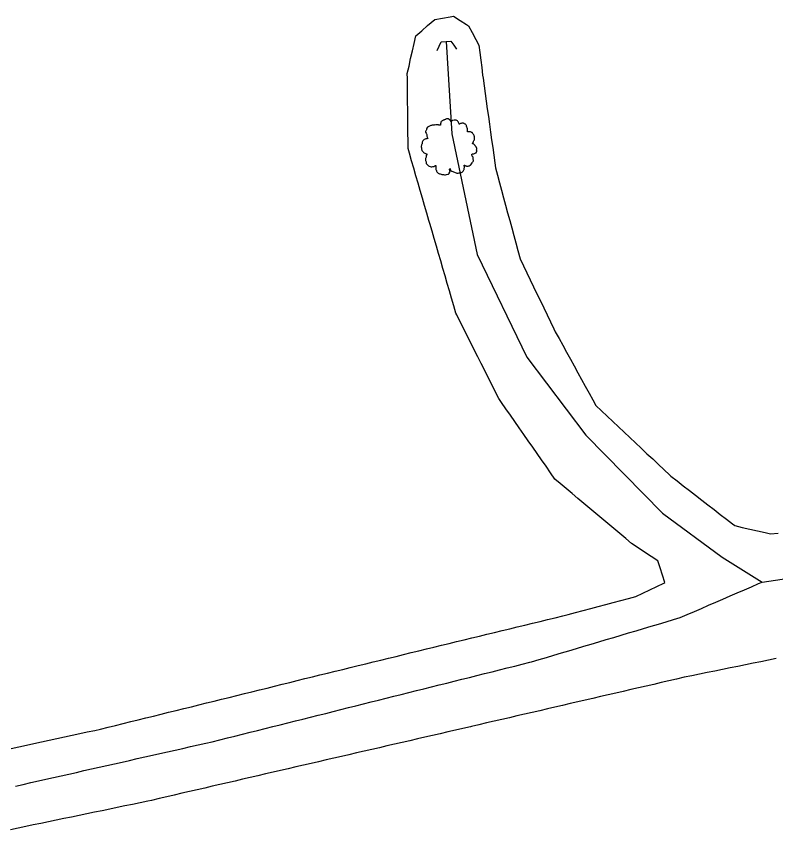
# Model space of a CAD drawing. Extents: x 1901471 to 1963503, y 756461 to 799997.
# Drawn here: x 1929431.4 to 1929528.8, y 773471.9 to 773576.2 of the extents above; entities that cross this region are included whole.
import ezdxf

# ---------------------------------------------------------------- set-up
doc = ezdxf.new("R2010")
doc.units = 0
for name, color, linetype in [('Default', 7, 'Continuous'), ('RD_EX_Bridge', 7, 'Continuous'), ('RD_EX_DR_ErosCtrl', 7, 'Continuous'), ('RD_EX_H2O', 7, 'Continuous'), ('RD_EX_VEG', 7, 'Continuous')]:
    doc.layers.add(name, color=color, linetype=linetype)

# ---------------------------------------------------------------- blocks, each defined once
blk = doc.blocks.new('CB')
at = {"layer": 'Default'}
blk.add_lwpolyline([(0.11, -0.127), (0.055, -0.095), (0, -0.063), (0, 0), (0, 0.063), (0.055, 0.095), (0.11, 0.127)], dxfattribs=at)
blk = doc.blocks.new('T2')
at = {"layer": 'RD_EX_VEG'}
for points in [[(0.05, 7.21), (-0.25, 7.24), (-0.57, 7.14), (-0.82, 7.04), (-1.05, 6.96), (-1.27, 6.86), (-1.57, 6.69), (-1.8, 6.49), (-1.92, 6.24), (-1.97, 6.01), (-2.02, 5.74), (-2.02, 5.56), (-2.15, 5.54), (-2.3, 5.56), (-2.55, 5.64), (-2.8, 5.64), (-3.05, 5.64), (-3.4, 5.61), (-3.75, 5.61), (-4.02, 5.56), (-4.35, 5.51), (-4.72, 5.39), (-5.07, 5.26), (-5.37, 5.01), (-5.62, 4.54), (-5.75, 4.19), (-5.9, 3.94), (-5.75, 3.49), (-5.57, 3.14), (-5.55, 2.94), (-5.47, 2.52), (-5.37, 2.29), (-5.25, 2.09), (-5.32, 2.07), (-5.7, 2.02), (-6, 1.92), (-6.42, 1.69), (-6.64, 1.47), (-6.74, 1.14), (-6.77, 0.79), (-6.87, 0.59), (-6.94, 0.32), (-6.97, 0.24), (-7.02, -0.08), (-6.92, -0.53), (-6.89, -0.88), (-6.77, -1.11), (-6.62, -1.28), (-6.44, -1.53), (-6.05, -1.76), (-5.72, -1.86), (-5.52, -1.88), (-5.7, -2.38), (-5.75, -2.73), (-5.87, -3.13), (-5.87, -3.21), (-5.92, -3.68), (-5.77, -4.01), (-5.7, -4.38), (-5.52, -4.61), (-5.25, -4.91), (-4.92, -5.13), (-4.42, -5.26), (-4.02, -5.23), (-3.45, -5.06), (-3.2, -4.98), (-3.22, -5.16), (-3.2, -5.53), (-3.2, -5.96), (-3.05, -6.28), (-2.95, -6.56), (-2.8, -6.81), (-2.47, -7.03), (-2.07, -7.11), (-1.65, -7.26), (-1.2, -7.33), (-0.7, -7.36), (-0.1, -7.21), (0.18, -7.08), (0.28, -6.91), (0.48, -6.53), (0.43, -6.31), (0.45, -5.71), (0.55, -5.88), (0.73, -6.23), (1.23, -6.53), (1.63, -6.71), (2.1, -6.86), (2.4, -6.93), (2.88, -6.86), (3.25, -6.78), (3.63, -6.66), (3.93, -6.38), (4.1, -6.11), (4.15, -5.83), (4.23, -5.46), (4.28, -5.28)], [(4.28, -5.28), (4.2, -5.11), (4.15, -4.86), (4.23, -4.88), (4.4, -4.93), (4.68, -5.06), (4.9, -5.13), (5.23, -5.11), (5.5, -5.01), (5.95, -4.73), (6.22, -4.26), (6.5, -3.86), (6.57, -3.53), (6.52, -3.31), (6.5, -2.81), (6.3, -2.56), (6.25, -2.43), (6.15, -2.03), (6.22, -1.98), (6.5, -1.93), (6.87, -1.81), (7.15, -1.68), (7.37, -1.51), (7.45, -1.28), (7.42, -0.88), (7.47, -0.48), (7.4, -0.33), (7.3, -0.18), (7.22, 0.02), (7.07, 0.17), (6.97, 0.32), (6.87, 0.42), (6.75, 0.57), (6.57, 0.69), (6.42, 0.74), (6.37, 0.89), (6.52, 1.09), (6.57, 1.19), (6.6, 1.42), (6.82, 1.77), (6.87, 2.17), (6.82, 2.59), (6.77, 2.87), (6.62, 3.14), (6.42, 3.39), (6.3, 3.56), (6.12, 3.69), (5.8, 3.81), (5.55, 3.86), (5.2, 3.86), (5, 3.91), (5.03, 3.96), (5.03, 4.11), (5.03, 4.39), (4.95, 4.84), (4.8, 5.34), (4.8, 5.36), (4.7, 5.61), (4.48, 5.81), (4.3, 5.91), (4.1, 6.04), (3.85, 6.06), (3.55, 6.06), (3.28, 6.01), (3.08, 5.91), (2.9, 5.79), (2.83, 5.94), (2.73, 6.24), (2.68, 6.39), (2.53, 6.56), (2.3, 6.76), (1.85, 6.89), (1.23, 6.81), (0.93, 6.61), (0.78, 6.44), (0.73, 6.56), (0.53, 6.76), (0.43, 6.94), (0.25, 7.06), (0.1, 7.16), (0, 7.21)]]:
    blk.add_spline(points, degree=3, dxfattribs=at)

msp = doc.modelspace()

# ---------------------------------------------------------------- linework, layer by layer
at = {"layer": 'RD_EX_DR_ErosCtrl'}
for points in [[(1929430.76, 773482.27), (1929431.74, 773482.48), (1929432.71, 773482.69), (1929433.69, 773482.9), (1929434.67, 773483.12), (1929435.64, 773483.33), (1929436.62, 773483.54), (1929437.6, 773483.75), (1929438.58, 773483.97), (1929439.55, 773484.18), (1929440.53, 773484.39), (1929441.51, 773484.6), (1929442.22, 773484.76), (1929443.19, 773485), (1929444.16, 773485.24), (1929445.13, 773485.48), (1929446.1, 773485.72), (1929447.07, 773485.95), (1929448.04, 773486.19), (1929448.04, 773486.19), (1929449.02, 773486.43), (1929449.99, 773486.67), (1929450.96, 773486.91), (1929451.93, 773487.15), (1929452.9, 773487.39), (1929453.87, 773487.63), (1929454.84, 773487.87), (1929455.81, 773488.11), (1929456.78, 773488.35), (1929457.75, 773488.59), (1929458.72, 773488.83), (1929459.69, 773489.07), (1929460.67, 773489.31), (1929461.64, 773489.55), (1929462.61, 773489.79), (1929463.58, 773490.03), (1929464.55, 773490.27), (1929465.52, 773490.51), (1929466.49, 773490.75), (1929467.46, 773490.99), (1929468.43, 773491.23), (1929469.4, 773491.47), (1929470.37, 773491.7), (1929471.34, 773491.94), (1929472.32, 773492.18), (1929473.29, 773492.42), (1929474.26, 773492.66), (1929475.27, 773492.91), (1929476.24, 773493.15), (1929477.21, 773493.38), (1929478.18, 773493.62), (1929479.16, 773493.86), (1929480.13, 773494.09), (1929481.1, 773494.33), (1929482.07, 773494.57), (1929483.04, 773494.8), (1929484.01, 773495.04), (1929484.99, 773495.27), (1929485.96, 773495.51), (1929486.93, 773495.75), (1929487.9, 773495.98), (1929488.87, 773496.22), (1929489.85, 773496.45), (1929490.82, 773496.69), (1929491.79, 773496.93), (1929492.76, 773497.16), (1929493.73, 773497.4), (1929494.7, 773497.63), (1929495.68, 773497.87), (1929496.65, 773498.11), (1929497.62, 773498.34), (1929498.59, 773498.58), (1929499.56, 773498.81), (1929500.53, 773499.05), (1929501.51, 773499.29), (1929502.2, 773499.45), (1929503.16, 773499.71), (1929504.13, 773499.96), (1929505.1, 773500.22), (1929506.06, 773500.48), (1929507.03, 773500.73), (1929507.99, 773500.99), (1929508.96, 773501.24), (1929509.93, 773501.5), (1929509.93, 773501.5), (1929510.87, 773501.75), (1929511.77, 773502.18), (1929512.67, 773502.61), (1929513.57, 773503.05), (1929514.47, 773503.48), (1929514.61, 773503.55), (1929514.3, 773504.5), (1929513.98, 773505.45), (1929513.68, 773506.35), (1929512.85, 773506.9), (1929512.01, 773507.45), (1929511.18, 773508), (1929510.34, 773508.55), (1929509.58, 773509.19), (1929508.81, 773509.84), (1929508.05, 773510.48), (1929507.29, 773511.13), (1929506.52, 773511.77), (1929505.76, 773512.41), (1929504.99, 773513.06), (1929504.23, 773513.7), (1929503.46, 773514.35), (1929502.7, 773514.99), (1929501.93, 773515.64), (1929501.17, 773516.28), (1929500.51, 773516.83), (1929499.94, 773517.65), (1929499.37, 773518.47), (1929498.8, 773519.29), (1929498.22, 773520.11), (1929497.65, 773520.93), (1929497.08, 773521.75), (1929496.51, 773522.57), (1929495.93, 773523.39), (1929495.36, 773524.21), (1929494.79, 773525.03), (1929494.22, 773525.85), (1929493.64, 773526.67), (1929493.3, 773527.17), (1929492.85, 773528.06), (1929492.4, 773528.96), (1929491.95, 773529.85), (1929491.5, 773530.74), (1929491.05, 773531.64), (1929490.61, 773532.53), (1929490.16, 773533.42), (1929489.71, 773534.32), (1929489.26, 773535.21), (1929488.81, 773536.1), (1929488.36, 773537), (1929487.92, 773537.89), (1929487.81, 773538.1), (1929487.53, 773539.06), (1929487.25, 773540.02), (1929486.97, 773540.98), (1929486.69, 773541.94), (1929486.41, 773542.9), (1929486.13, 773543.86), (1929485.86, 773544.82), (1929485.58, 773545.78), (1929485.3, 773546.73), (1929485.02, 773547.69), (1929484.74, 773548.65), (1929484.46, 773549.61), (1929484.46, 773549.61), (1929484.35, 773549.99), (1929484.07, 773550.95), (1929483.79, 773551.91), (1929483.51, 773552.87), (1929483.23, 773553.83), (1929482.95, 773554.79), (1929482.68, 773555.75), (1929482.4, 773556.7), (1929482.12, 773557.66), (1929481.84, 773558.62), (1929481.67, 773559.22), (1929481.66, 773560.21), (1929481.65, 773561.21), (1929481.64, 773562.21), (1929481.63, 773563.21), (1929481.62, 773564.21), (1929481.61, 773565.21), (1929481.6, 773566.2), (1929481.59, 773567.2), (1929481.58, 773568.2), (1929481.57, 773568.84), (1929481.79, 773569.81), (1929482, 773570.78), (1929482.22, 773571.75), (1929482.44, 773572.72), (1929482.65, 773573.71), (1929483.42, 773574.35), (1929484.18, 773575), (1929485.09, 773575.77), (1929486.08, 773575.95), (1929487.06, 773576.13), (1929487.49, 773576.2), (1929488.33, 773575.67), (1929489.18, 773575.14), (1929489.42, 773574.99), (1929489.88, 773574.12), (1929490.35, 773573.24), (1929490.73, 773572.51), (1929490.86, 773571.55), (1929490.98, 773570.58), (1929491.11, 773569.61), (1929491.23, 773568.64), (1929491.28, 773568.28), (1929491.42, 773567.29), (1929491.56, 773566.3), (1929491.69, 773565.31), (1929491.83, 773564.32), (1929491.97, 773563.33), (1929492.11, 773562.34), (1929492.25, 773561.35), (1929492.38, 773560.36), (1929492.52, 773559.37), (1929492.66, 773558.38), (1929492.8, 773557.39), (1929492.89, 773556.77), (1929493.15, 773555.81), (1929493.41, 773554.84), (1929493.67, 773553.88), (1929493.92, 773552.91), (1929494.18, 773551.95), (1929494.44, 773550.98), (1929494.7, 773550.02), (1929494.96, 773549.05), (1929495.22, 773548.08), (1929495.22, 773548.08), (1929495.48, 773547.12), (1929495.74, 773546.15), (1929496.03, 773545.1), (1929496.46, 773544.2), (1929496.9, 773543.3), (1929497.33, 773542.4), (1929497.77, 773541.5), (1929498.2, 773540.6), (1929498.64, 773539.7), (1929499.08, 773538.8), (1929499.51, 773537.9), (1929499.95, 773537), (1929500.38, 773536.09), (1929500.55, 773535.74), (1929501.03, 773534.86), (1929501.51, 773533.99), (1929502, 773533.11), (1929502.48, 773532.23), (1929502.96, 773531.36), (1929503.44, 773530.48), (1929503.92, 773529.61), (1929504.4, 773528.73), (1929504.88, 773527.85), (1929505.36, 773526.98), (1929505.76, 773526.26), (1929506.49, 773525.57), (1929507.21, 773524.89), (1929507.94, 773524.2), (1929508.67, 773523.52), (1929509.4, 773522.83), (1929510.13, 773522.15), (1929510.85, 773521.46), (1929511.58, 773520.78), (1929512.31, 773520.09), (1929513.04, 773519.41), (1929513.77, 773518.72), (1929514.49, 773518.04), (1929515.22, 773517.35), (1929515.38, 773517.21), (1929516.17, 773516.59), (1929516.96, 773515.98), (1929517.75, 773515.37), (1929518.54, 773514.76), (1929519.33, 773514.14), (1929520.12, 773513.53), (1929520.91, 773512.92), (1929521.7, 773512.3), (1929522.49, 773511.69), (1929523.28, 773511.08), (1929523.56, 773510.86), (1929524.53, 773510.63), (1929525.51, 773510.41), (1929526.48, 773510.19), (1929527.46, 773509.96), (1929528.15, 773509.8), (1929529.14, 773509.88)], [(1929528.86, 773493.8), (1929527.88, 773493.6), (1929526.9, 773493.4), (1929525.92, 773493.2), (1929524.94, 773493), (1929523.96, 773492.81), (1929522.98, 773492.61), (1929522, 773492.41), (1929521.02, 773492.21), (1929520.04, 773492.01), (1929519.06, 773491.81), (1929518.08, 773491.61), (1929517.07, 773491.4), (1929516.09, 773491.18), (1929515.12, 773490.95), (1929514.14, 773490.73), (1929513.17, 773490.5), (1929512.2, 773490.28), (1929511.22, 773490.05), (1929510.25, 773489.83), (1929509.27, 773489.6), (1929508.3, 773489.38), (1929507.32, 773489.15), (1929506.35, 773488.93), (1929505.38, 773488.7), (1929504.4, 773488.48), (1929503.43, 773488.25), (1929502.45, 773488.03), (1929501.48, 773487.8), (1929500.5, 773487.57), (1929499.53, 773487.35), (1929498.56, 773487.12), (1929497.58, 773486.9), (1929496.61, 773486.67), (1929495.63, 773486.45), (1929494.66, 773486.22), (1929493.68, 773486), (1929492.71, 773485.77), (1929491.74, 773485.55), (1929490.76, 773485.32), (1929489.79, 773485.1), (1929489.68, 773485.07), (1929488.71, 773484.85), (1929487.73, 773484.62), (1929486.76, 773484.4), (1929485.78, 773484.17), (1929484.81, 773483.95), (1929483.83, 773483.72), (1929482.86, 773483.5), (1929481.88, 773483.27), (1929480.91, 773483.05), (1929479.94, 773482.82), (1929478.96, 773482.6), (1929477.99, 773482.37), (1929477.01, 773482.15), (1929476.04, 773481.92), (1929475.06, 773481.7), (1929474.09, 773481.47), (1929473.12, 773481.25), (1929472.14, 773481.02), (1929471.17, 773480.8), (1929470.19, 773480.57), (1929469.22, 773480.35), (1929469.22, 773480.35), (1929468.24, 773480.12), (1929467.27, 773479.9), (1929466.3, 773479.67), (1929465.32, 773479.45), (1929464.35, 773479.22), (1929463.37, 773479), (1929462.4, 773478.77), (1929461.42, 773478.55), (1929460.45, 773478.32), (1929459.48, 773478.1), (1929458.5, 773477.87), (1929457.53, 773477.64), (1929456.55, 773477.42), (1929455.58, 773477.19), (1929454.6, 773476.97), (1929453.63, 773476.74), (1929452.66, 773476.52), (1929451.68, 773476.29), (1929450.71, 773476.07), (1929449.73, 773475.84), (1929448.76, 773475.62), (1929448.29, 773475.51), (1929447.31, 773475.31), (1929446.33, 773475.1), (1929445.35, 773474.9), (1929444.37, 773474.7), (1929443.4, 773474.49), (1929442.42, 773474.29), (1929441.44, 773474.09), (1929440.46, 773473.88), (1929439.48, 773473.68), (1929438.5, 773473.48), (1929437.52, 773473.27), (1929436.54, 773473.07), (1929435.56, 773472.87), (1929434.58, 773472.66), (1929433.6, 773472.46), (1929432.63, 773472.25), (1929431.65, 773472.05), (1929430.67, 773471.85)]]:
    msp.add_lwpolyline(points, dxfattribs=at)
at = {"layer": 'RD_EX_H2O'}
for points in [[(1929486.55, 773572.96), (1929487.27, 773561.1), (1929490.52, 773545.62), (1929496.88, 773532.47), (1929504.48, 773522.45), (1929514.3, 773512.46), (1929521.97, 773506.83), (1929527.08, 773503.62), (1929551.06, 773507.21), (1929570.13, 773505.46), (1929581.39, 773505.08), (1929586.43, 773506.63)], [(1929431.32, 773477.45), (1929432.3, 773477.67), (1929433.27, 773477.89), (1929434.25, 773478.11), (1929435.22, 773478.33), (1929436.2, 773478.55), (1929437.17, 773478.77), (1929438.15, 773478.99), (1929439.12, 773479.21), (1929440.1, 773479.43), (1929441.07, 773479.65), (1929442.05, 773479.87), (1929443.03, 773480.09), (1929444, 773480.31), (1929444.98, 773480.53), (1929445.95, 773480.75), (1929446.93, 773480.97), (1929447.9, 773481.19), (1929448.88, 773481.41), (1929449.85, 773481.63), (1929450.83, 773481.85), (1929451.8, 773482.07), (1929452.78, 773482.29), (1929453.75, 773482.51), (1929454.73, 773482.73), (1929455.71, 773482.95), (1929456.55, 773483.14), (1929457.52, 773483.38), (1929458.49, 773483.63), (1929459.46, 773483.87), (1929460.43, 773484.11), (1929461.4, 773484.35), (1929462.37, 773484.6), (1929463.34, 773484.84), (1929464.31, 773485.08), (1929465.28, 773485.32), (1929466.25, 773485.57), (1929467.22, 773485.81), (1929468.19, 773486.05), (1929469.16, 773486.3), (1929470.13, 773486.54), (1929471.1, 773486.78), (1929472.07, 773487.02), (1929473.04, 773487.27), (1929474.01, 773487.51), (1929474.98, 773487.75), (1929475.95, 773487.99), (1929476.92, 773488.24), (1929477.89, 773488.48), (1929478.86, 773488.72), (1929478.86, 773488.72), (1929479.83, 773488.97), (1929480.8, 773489.21), (1929481.77, 773489.45), (1929482.74, 773489.69), (1929483.71, 773489.94), (1929484.68, 773490.18), (1929485.65, 773490.42), (1929486.62, 773490.66), (1929487.59, 773490.91), (1929488.56, 773491.15), (1929489.53, 773491.39), (1929490.5, 773491.64), (1929491.47, 773491.88), (1929492.44, 773492.12), (1929493.41, 773492.36), (1929494.38, 773492.61), (1929495.35, 773492.85), (1929496.32, 773493.09), (1929497.29, 773493.33), (1929497.5, 773493.39), (1929498.46, 773493.67), (1929499.41, 773493.96), (1929500.37, 773494.24), (1929501.33, 773494.53), (1929502.29, 773494.81), (1929503.25, 773495.1), (1929504.2, 773495.38), (1929505.16, 773495.67), (1929506.12, 773495.96), (1929507.08, 773496.24), (1929508.04, 773496.53), (1929509, 773496.81), (1929509.95, 773497.1), (1929510.91, 773497.38), (1929511.87, 773497.67), (1929512.83, 773497.95), (1929513.79, 773498.24), (1929514.75, 773498.52), (1929515.7, 773498.81), (1929516.56, 773499.06), (1929517.47, 773499.46), (1929518.39, 773499.86), (1929519.3, 773500.25), (1929520.22, 773500.65), (1929521.14, 773501.05), (1929522.05, 773501.44), (1929522.97, 773501.84), (1929523.88, 773502.24), (1929524.8, 773502.63), (1929525.72, 773503.03), (1929526.63, 773503.43), (1929527.08, 773503.62)]]:
    msp.add_lwpolyline(points, dxfattribs=at)

# ---------------------------------------------------------------- block references
at = {"layer": 'RD_EX_Bridge', "xscale": 9.842519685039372, "yscale": 9.84251968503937, "rotation": -85.99011899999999}
msp.add_blockref('CB', (1929486.55, 773572.96), dxfattribs=at)
at = {"layer": 'RD_EX_VEG', "xscale": 0.4921259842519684, "yscale": 0.4921259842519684}
msp.add_blockref('T2', (1929486.81, 773559.49), dxfattribs=at)

doc.saveas('drawing.dxf')
